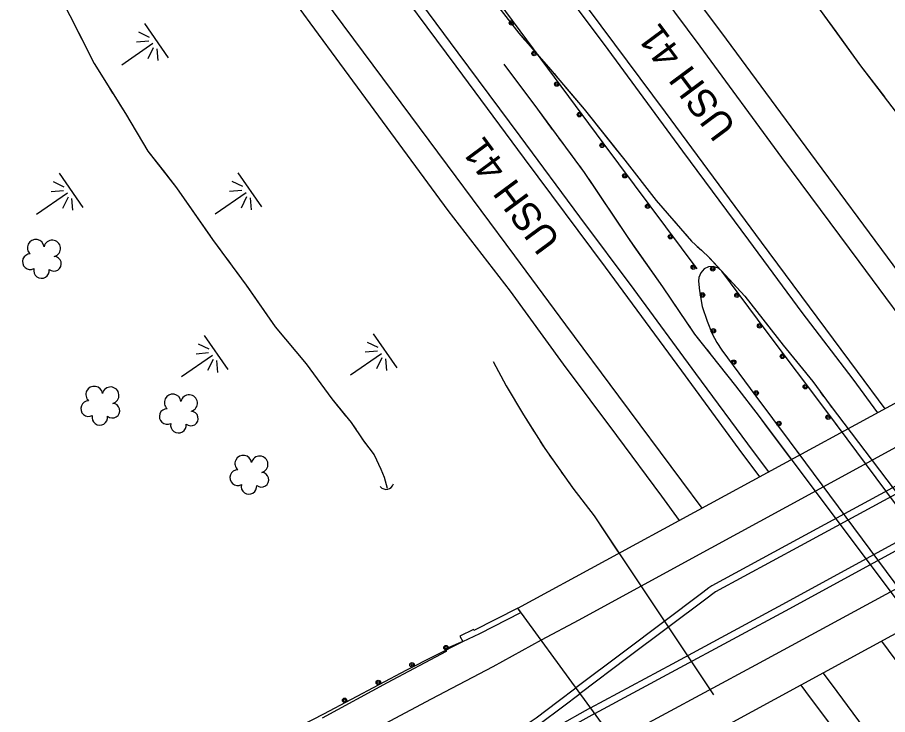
# Model space of a CAD drawing. Extents: x 353423 to 364002, y 127000 to 201942.
# Drawn here: x 358884.8 to 359194.8, y 132645.4 to 132893.9 of the extents above; entities that cross this region are included whole.
import ezdxf

# ---------------------------------------------------------------- set-up
doc = ezdxf.new("R2010")
doc.units = 0
for name, color, linetype in [('E_DTM_SlopeBottom', 7, 'Continuous'), ('E_DTM_SlopeTop', 7, 'Continuous'), ('E_FEN_Generic', 7, 'Continuous'), ('E_MISCPROP', 7, 'Continuous'), ('E_RW_IP', 7, 'Continuous'), ('E_STRUCT_WingWall', 7, 'Continuous')]:
    doc.layers.add(name, color=color, linetype=linetype)

msp = doc.modelspace()

# ---------------------------------------------------------------- linework, layer by layer
at = {"layer": 'E_DTM_SlopeBottom'}
for points in [[(359283.39, 132803.03), (359326.75, 132744.51), (359106.09, 132624.43), (359063.14, 132683.27)], [(359043.48, 132671.41), (359049.57, 132674.35), (359064.2, 132681.8), (359063.14, 132683.27), (359047.47, 132675.37), (359047.31, 132675.76), (359042.49, 132673.31)]]:
    msp.add_lwpolyline(points, close=True, dxfattribs=at)
msp.add_ellipse((359015.96, 132729.4), major_axis=(0.8, -3.71), ratio=0.796842, start_param=5.356084, end_param=7.210314, dxfattribs=at)
at = {"layer": 'E_DTM_SlopeTop'}
for points in [[(359149.33, 132730.14), (359141.98, 132740.02), (359121.46, 132767.94), (359094.32, 132804.79), (359065.49, 132843.54), (359041.09, 132876.48), (359013.99, 132913.16), (358986.74, 132950.18), (358957.65, 132989.48), (358930.02, 133026.89), (358903.35, 133063.01), (358876.85, 133098.64), (358852.29, 133132.02), (358827.39, 133165.47), (358799.27, 133203.16), (358770.72, 133241.91), (358742.22, 133280.32), (358712.97, 133319.96), (358683.29, 133360.05), (358650.11, 133404.77), (358618.43, 133447.54), (358590.64, 133485.12), (358555.73, 133532.13)], [(358618.85, 133530.92), (358643.15, 133497.92), (358666.96, 133465.92), (358692.16, 133431.65), (358712.75, 133404.01), (358734.73, 133374.47), (358762.57, 133336.4), (358785.04, 133306.24), (358806.64, 133276.99), (358836.91, 133236.23), (358869.67, 133192.12), (358899.62, 133151.64), (358928.82, 133112.22), (358958.07, 133072.52), (358985.54, 133035.73), (359014.64, 132996.42), (359042.11, 132959.29), (359074.64, 132915.24), (359115.59, 132860.13), (359149.79, 132813.79), (359183.95, 132767.67), (359193.8, 132754.32)], [(358651.43, 133527.05), (358672.32, 133498.53), (358696.78, 133465.64), (358721.72, 133431.75), (358745.26, 133399.98), (358771.17, 133364.92), (358796.01, 133331.42), (358823.48, 133294.51), (358850.15, 133258.44), (358882.58, 133214.72), (358910.16, 133177.42), (358937.04, 133141.19), (358962.2, 133107.13), (358993.6, 133064.81), (359019.57, 133029.69), (359044.67, 132995.85), (359069.78, 132961.96), (359100.81, 132920.03), (359127.9, 132883.57), (359157.04, 132843.99), (359184.52, 132806.91), (359208.65, 132774.36), (359214.96, 132765.82)], [(359104.84, 132929.61), (359137.28, 132886.11), (359167.33, 132845.41), (359196.69, 132805.71), (359215.49, 132780.26), (359222.99, 132770.19)], [(359120.73, 132714.59), (359114.35, 132723.24), (359098.35, 132744.8), (359079.39, 132770.31), (359060.54, 132796.27), (359038.27, 132825.04), (359013.55, 132858.71), (358989.09, 132891.98), (358968.85, 132919.83)], [(359068.64, 132917.95), (359095.1, 132882.38), (359121.76, 132846.14), (359145.25, 132814.49), (359164.32, 132788.75), (359182.48, 132764.95), (359191.27, 132752.94)], [(359152.5, 132731.86), (359147.08, 132739.21), (359126.5, 132767.01), (359104.52, 132796.88), (359085.23, 132822.74), (359063.96, 132851.55), (359041.87, 132881.2), (359018.38, 132913.08)], [(359128.71, 132718.93), (359121.54, 132728.67), (359099.13, 132758.82), (359080.22, 132784.33), (359062.01, 132808.9), (359038.09, 132841.23), (359014.98, 132872.22), (358990.58, 132905.27)], [(359291.81, 132791.66), (359251.86, 132770.13), (359210.74, 132747.69), (359166.78, 132723.7), (359123.82, 132700.35), (359084.87, 132679.02), (359071.45, 132671.89)], [(359299.14, 132781.76), (359241.7, 132750.7), (359204.91, 132730.72), (359162.57, 132707.74), (359132.24, 132691.25), (359131.1, 132690.52), (359129.03, 132688.91), (359100.73, 132667.7), (359083.79, 132654.98)], [(359300.58, 132779.7), (359242.89, 132748.5), (359206.11, 132728.52), (359163.76, 132705.55), (359133.51, 132689.1), (359132.54, 132688.48), (359130.54, 132686.92), (359102.23, 132665.69), (359085.27, 132652.96)], [(359089, 132647.84), (359118.14, 132663.48), (359158.81, 132685.44), (359197.76, 132706.71), (359235.98, 132727.22), (359247.76, 132733.62), (359251.63, 132736.12), (359256.59, 132739.83), (359286.58, 132762.46), (359303.73, 132775.57)], [(359090.49, 132645.8), (359119.33, 132661.29), (359160, 132683.24), (359198.95, 132704.51), (359237.17, 132725.02), (359249.04, 132731.47), (359253.06, 132734.07), (359258.09, 132737.83), (359288.09, 132760.47), (359305.22, 132773.56)], [(359097.64, 132636), (359147.91, 132663.16), (359190.09, 132686.08), (359238.49, 132712.31), (359289.35, 132739.93), (359318.46, 132755.7)], [(359071.45, 132671.89), (359054.25, 132662.47), (359032.26, 132650.85), (359008.35, 132638.19), (358984.79, 132625.59), (358960.1, 132612.55), (358941.01, 132602.46), (358919.91, 132591.38), (358905.75, 132584.13), (358902.29, 132583.28), (358897.51, 132583.61), (358893.68, 132584.93), (358889.75, 132587.25), (358887.33, 132589.51), (358885.2, 132593.37), (358878.41, 132608.64), (358871.53, 132626.52), (358864.5, 132645.91)], [(359043.48, 132671.41), (359037.49, 132668.8), (359037.54, 132667.91), (359016.6, 132656.72), (358993.38, 132644.16)], [(359207.65, 132651.41), (359200.28, 132661.52), (359192.79, 132671.61)], [(359174.81, 132656.31), (359171.91, 132660.25)], [(359090.49, 132645.8), (359077.98, 132638.77), (359053.23, 132625.56), (359028.21, 132611.86), (358997.92, 132595.48), (358976.92, 132584.18), (358957.48, 132573.75), (358953.93, 132571.93), (358952.31, 132571.85), (358950.39, 132572.51), (358949.18, 132574.36), (358948.86, 132576.59), (358950.83, 132579.04), (358954.9, 132581.17), (358972.58, 132590.61), (358996.2, 132603.38), (359014.67, 132613.31), (359036.84, 132625.42), (359057.76, 132636.88), (359062.54, 132639.65), (359065.73, 132641.58), (359069.58, 132644.27), (359077.46, 132650.17), (359083.79, 132654.98)], [(359165.74, 132653.57), (359163.99, 132655.93)], [(359474.16, 132252.13), (359447.44, 132288.27), (359421.33, 132323.61), (359393.02, 132361.87), (359367.01, 132396.88), (359341.66, 132431.05), (359310.22, 132473.47), (359284.33, 132508.7), (359257.38, 132544.78), (359228.53, 132583.99), (359196.32, 132627.31), (359174.81, 132656.31)], [(359089, 132647.84), (359076.78, 132640.96), (359052.04, 132627.76), (359027.02, 132614.05), (358996.73, 132597.68), (358975.74, 132586.38), (358956.32, 132575.96), (358953.27, 132574.4), (358952.66, 132574.37), (358952.02, 132574.59), (358951.58, 132575.27), (358951.49, 132575.88), (358952.45, 132577.07), (358956.07, 132578.96), (358973.76, 132588.41), (358997.39, 132601.18), (359015.87, 132611.11), (359038.04, 132623.23), (359058.99, 132634.7), (359063.82, 132637.49), (359067.09, 132639.48), (359071.04, 132642.24), (359078.97, 132648.17), (359085.27, 132652.96)], [(359462.18, 132253.26), (359440.56, 132282.21), (359415.54, 132316.21), (359390.79, 132349.42), (359366.82, 132381.8), (359343.78, 132412.99), (359320.84, 132444.24), (359298.24, 132474.65), (359272.13, 132510.55), (359248.7, 132541.75), (359217.42, 132584.16), (359183.41, 132629.94), (359165.74, 132653.57)]]:
    msp.add_lwpolyline(points, dxfattribs=at)
at = {"layer": 'E_FEN_Generic'}
for centre, radius, start, end in [((358891.38, 132811.77), 2.97, 7.0782, 228.3121), ((358897.23, 132811.52), 2.97, 284.7291, 167.7023), ((358889.41, 132806.78), 2.78, 90.0491, 297.8221), ((358897.87, 132806.04), 2.61, 229.4343, 87.3669), ((358893.41, 132803.68), 2.78, 166.7261, 7.7372), ((358912.19, 132759.43), 2.97, 7.0782, 228.3121), ((358918.04, 132759.18), 2.97, 284.7291, 167.7023), ((358940.15, 132756.64), 2.97, 7.0782, 228.3121), ((358946, 132756.39), 2.97, 284.7291, 167.7023), ((358910.22, 132754.43), 2.78, 90.0491, 297.8221), ((358918.68, 132753.7), 2.61, 229.4343, 87.3669), ((358938.17, 132751.64), 2.78, 90.0491, 297.8221), ((358946.63, 132750.9), 2.61, 229.4343, 87.3669), ((358914.22, 132751.34), 2.78, 166.7261, 7.7372), ((358942.18, 132748.54), 2.78, 166.7261, 7.7372), ((358965.29, 132734.82), 2.97, 7.0782, 228.3121), ((358971.14, 132734.57), 2.97, 284.7291, 167.7023), ((358963.32, 132729.82), 2.78, 90.0491, 297.8221), ((358971.78, 132729.08), 2.61, 229.4343, 87.3669), ((358967.32, 132726.72), 2.78, 166.7261, 7.7372)]:
    msp.add_arc(centre, radius, start, end, dxfattribs=at)
at = {"layer": 'E_MISCPROP'}
for points in [[(359126.98, 132804.28), (359093.46, 132849.12), (359039.06, 132922.65), (358995.27, 132982.11), (358952.81, 133039.23), (358910.9, 133095.63), (358862.69, 133160.95), (358818.15, 133221.58), (358771.91, 133283.29), (358724.78, 133347.21), (358675.81, 133413.26), (358623.24, 133484.45), (358589.51, 133529.9)], [(359126.98, 132804.28), (359093.46, 132849.12), (359039.06, 132922.65), (358995.27, 132982.11), (358952.81, 133039.23), (358910.9, 133095.63), (358862.69, 133160.95), (358818.15, 133221.58), (358771.91, 133283.29), (358724.78, 133347.21), (358675.81, 133413.26), (358623.24, 133484.45), (358589.51, 133529.9)], [(359231.7, 132674.67), (359173.47, 132752.96), (359151.53, 132782.11), (359135.75, 132803.44), (359134.55, 132804.45), (359132.69, 132805.03), (359130.98, 132805.01), (359129.53, 132804.26), (359128.24, 132802.8), (359127.55, 132801.21), (359127.42, 132799.89), (359127.8, 132796.46), (359128.81, 132790.88), (359130.54, 132785.61), (359132.33, 132781.06), (359133.93, 132778), (359135.82, 132775.32), (359147.88, 132758.86), (359159.73, 132742.94), (359214.47, 132669.13)], [(359178.6, 132746.05), (359173.47, 132752.96), (359151.53, 132782.11), (359135.75, 132803.44), (359134.55, 132804.45), (359132.69, 132805.03), (359130.98, 132805.01), (359129.53, 132804.26), (359128.24, 132802.8), (359127.55, 132801.21), (359127.42, 132799.89), (359127.8, 132796.46), (359128.81, 132790.88), (359130.54, 132785.61), (359132.33, 132781.06), (359133.93, 132778), (359135.82, 132775.32), (359147.88, 132758.86), (359159.73, 132742.94), (359163.51, 132737.85)], [(358939.35, 132620.31), (358949.3, 132624.33), (358961.43, 132629.26), (358973.96, 132635.3), (358993.94, 132645.67), (359023.61, 132661.32), (359043.48, 132671.41)], [(358939.35, 132620.31), (358949.3, 132624.33), (358961.43, 132629.26), (358973.96, 132635.3), (358993.94, 132645.67), (359023.61, 132661.32), (359043.48, 132671.41)]]:
    msp.add_lwpolyline(points, dxfattribs=at)
for centre, radius in [((359060.83, 132891.9), 0.79), ((359060.8, 132891.93), 0.398), ((359068.9, 132880.99), 0.79), ((359068.87, 132881.03), 0.398), ((359076.96, 132870.09), 0.79), ((359076.94, 132870.13), 0.398), ((359085.03, 132859.19), 0.79), ((359085.01, 132859.22), 0.398), ((359093.1, 132848.28), 0.79), ((359093.08, 132848.32), 0.398), ((359101.22, 132837.42), 0.79), ((359101.2, 132837.45), 0.398), ((359109.34, 132826.55), 0.79), ((359109.32, 132826.59), 0.398), ((359117.46, 132815.69), 0.79), ((359117.44, 132815.73), 0.398), ((359125.58, 132804.83), 0.79), ((359125.56, 132804.86), 0.398), ((359132.53, 132804.26), 0.79), ((359132.48, 132804.27), 0.398), ((359128.88, 132794.94), 0.79), ((359128.89, 132794.89), 0.398), ((359141.13, 132794.83), 0.79), ((359141.11, 132794.87), 0.398), ((359149.2, 132783.93), 0.79), ((359149.18, 132783.97), 0.398), ((359132.75, 132782.15), 0.79), ((359132.77, 132782.11), 0.398), ((359139.99, 132770.97), 0.79), ((359157.34, 132773.07), 0.79), ((359157.32, 132773.11), 0.398), ((359140.01, 132770.93), 0.398), ((359165.5, 132762.24), 0.79), ((359165.47, 132762.27), 0.398), ((359148, 132760.02), 0.79), ((359148.03, 132759.99), 0.398), ((359173.64, 132751.4), 0.79), ((359173.62, 132751.43), 0.398), ((359156.1, 132749.15), 0.79), ((359156.12, 132749.11), 0.398), ((359037.5, 132669.26), 0.79), ((359037.54, 132669.28), 0.398), ((359025.41, 132663.12), 0.79), ((359025.45, 132663.14), 0.398), ((359013.39, 132656.82), 0.79), ((359013.43, 132656.84), 0.398), ((359001.39, 132650.49), 0.79), ((359001.43, 132650.51), 0.398)]:
    msp.add_circle(centre, radius, dxfattribs=at)
at = {"layer": 'E_STRUCT_WingWall'}
for p, q in [((358938.68, 132879.47), (358930.27, 132891.64)), ((358927.98, 132888.66), (358931.8, 132886.82)), ((358922.06, 132877.01), (358933.1, 132884.64)), ((358931.65, 132885.38), (358927.23, 132885)), ((358933.25, 132883.07), (358931.33, 132879.07)), ((358935.02, 132878.48), (358934.64, 132882.7)), ((358908.29, 132826.14), (358899.88, 132838.32)), ((358971.87, 132826.33), (358963.46, 132838.49)), ((358897.59, 132835.33), (358901.41, 132833.49)), ((358961.17, 132835.51), (358964.99, 132833.67)), ((358891.67, 132823.68), (358902.71, 132831.32)), ((358901.26, 132832.05), (358896.85, 132831.67)), ((358955.25, 132823.86), (358966.29, 132831.49)), ((358964.84, 132832.23), (358960.42, 132831.85)), ((358902.86, 132829.75), (358900.94, 132825.75)), ((358904.63, 132825.15), (358904.25, 132829.37)), ((358966.44, 132829.92), (358964.52, 132825.93)), ((358968.21, 132825.33), (358967.83, 132829.55)), ((359020.14, 132768.98), (359011.73, 132781.14)), ((358959.94, 132768.36), (358951.53, 132780.54)), ((359009.44, 132778.16), (359013.26, 132776.32)), ((358949.24, 132777.55), (358953.06, 132775.71)), ((359013.11, 132774.88), (359008.7, 132774.5)), ((358943.32, 132765.9), (358954.36, 132773.53)), ((358952.91, 132774.27), (358948.49, 132773.89)), ((358954.51, 132771.96), (358952.59, 132767.97)), ((359003.52, 132766.51), (359014.56, 132774.14)), ((359014.71, 132772.58), (359012.79, 132768.58)), ((359016.48, 132767.98), (359016.1, 132772.2)), ((358956.28, 132767.37), (358955.9, 132771.59))]:
    msp.add_line(p, q, dxfattribs=at)
for points in [[(359082.47, 133018.14), (359089.89, 133010.79), (359100.42, 132994.63), (359116.5, 132971.47), (359135.29, 132945.41), (359146.81, 132929.28), (359160.06, 132911.63), (359170.83, 132896.45), (359185.15, 132876.64), (359197.87, 132859.99), (359207.98, 132845.49), (359220.81, 132828.67), (359231.69, 132813.94), (359237.28, 132805.63), (359241.79, 132798.33), (359296.9, 132717.84), (359310.7, 132699.74), (359319.11, 132688.74), (359329.17, 132677.43), (359336.73, 132668.2), (359342.78, 132660.88), (359350.48, 132652.2)], [(358998.11, 132971.53), (359009.63, 132958.44), (359023.58, 132939.68), (359038.36, 132920.9), (359050.01, 132905.6), (359063.43, 132888.22), (359074.73, 132875.29), (359086.67, 132861.14), (359101.18, 132842.98), (359112.35, 132828.57), (359125, 132814.12), (359130.64, 132808.9), (359144.01, 132794.56), (359157.6, 132777.02), (359168.18, 132764.05), (359174.37, 132755.62), (359231.94, 132679.77), (359240.8, 132666.11), (359250.54, 132651.97)], [(359159.49, 132912.39), (359160.06, 132911.63), (359170.83, 132896.45), (359176.36, 132888.8)], [(358896.34, 132908.17), (358903.55, 132894.49), (358912.18, 132877.42), (358923.34, 132859.58), (358931.27, 132846.16), (358941.52, 132833.14), (358954.32, 132814.73), (358966.28, 132798.49), (358976.6, 132783.59), (358987.73, 132770.34), (358996.84, 132757.94), (359003.74, 132749.44), (359008.15, 132742.92), (359011.92, 132737.95), (359014.26, 132732.89), (359015.43, 132730.01), (359016.55, 132726.09)], [(358896.34, 132908.17), (358903.55, 132894.49), (358909.66, 132882.41)], [(359047.62, 132908.74), (359050.01, 132905.6), (359063.43, 132888.22), (359065.47, 132885.89)], [(359176.36, 132888.8), (359185.15, 132876.64), (359193.65, 132865.52)], [(359068.1, 132882.88), (359069.42, 132881.37)], [(358911.46, 132878.84), (358912.18, 132877.42), (358912.4, 132877.07)], [(359058.12, 132877.23), (359070.08, 132861.1), (359086.72, 132838.6), (359102.25, 132815.45), (359114.57, 132797.82), (359126.08, 132780.98), (359140.59, 132762.59), (359149.06, 132751.59), (359211.62, 132668.1), (359223.21, 132651.88)], [(359058.12, 132877.23), (359070.08, 132861.1), (359075.38, 132853.93)], [(359072.05, 132878.36), (359073.37, 132876.85)], [(358914.52, 132873.68), (358915.58, 132871.99)], [(359075.98, 132873.82), (359077.26, 132872.29)], [(358917.7, 132868.6), (358918.76, 132866.9)], [(359079.84, 132869.23), (359086.67, 132861.14), (359098.16, 132846.76)], [(358920.89, 132863.51), (358923.34, 132859.58), (358931.27, 132846.16), (358936.7, 132839.26)], [(359077.76, 132850.71), (359078.95, 132849.11)], [(359098.16, 132846.76), (359101.18, 132842.98), (359112.35, 132828.57), (359116.26, 132824.1)], [(359081.33, 132845.89), (359082.52, 132844.28)], [(359084.9, 132841.07), (359086.08, 132839.46)], [(358936.7, 132839.26), (358941.52, 132833.14), (358953.63, 132815.73)], [(359088.35, 132836.17), (359102.25, 132815.45), (359104.58, 132812.13)], [(359118.89, 132821.09), (359120.21, 132819.59)], [(359122.85, 132816.58), (359124.16, 132815.08)], [(358955.97, 132812.49), (358957.16, 132810.88)], [(359104.58, 132812.13), (359114.57, 132797.82), (359121.09, 132788.29)], [(359127, 132812.27), (359128.47, 132810.91)], [(358959.53, 132807.66), (358960.72, 132806.05)], [(359131.35, 132808.14), (359144.01, 132794.56), (359150.4, 132786.31)], [(358963.09, 132802.82), (358964.27, 132801.21)], [(358966.63, 132797.98), (358976.6, 132783.59), (358983.99, 132774.79)], [(359123.34, 132784.99), (359124.47, 132783.33)], [(359150.4, 132786.31), (359157.6, 132777.02), (359168.18, 132764.05), (359168.48, 132763.64)], [(359126.79, 132780.08), (359128.03, 132778.51)], [(359130.51, 132775.37), (359131.75, 132773.8)], [(358983.99, 132774.79), (358987.73, 132770.34), (358996.84, 132757.94), (359001.76, 132751.89)], [(359054.35, 132771.18), (359058.94, 132762.51), (359065.16, 132752.2), (359072.67, 132740.28), (359082.73, 132726.05), (359090.23, 132716.27), (359132.77, 132652.48)], [(359054.35, 132771.18), (359058.94, 132762.51), (359065.16, 132752.2), (359068.97, 132746.15)], [(359134.23, 132770.66), (359140.59, 132762.59), (359149.06, 132751.59), (359151.96, 132747.71)], [(359170.85, 132760.41), (359172.03, 132758.8)], [(359174.4, 132755.58), (359175.61, 132753.98)], [(359178.03, 132750.8), (359179.24, 132749.21)], [(359004.22, 132748.74), (359005.34, 132747.08)], [(359151.96, 132747.71), (359160.56, 132736.24)], [(359007.58, 132743.77), (359008.15, 132742.92), (359008.74, 132742.14)], [(359071.1, 132742.77), (359072.16, 132741.08)], [(359011.16, 132738.95), (359011.92, 132737.95), (359012.23, 132737.28)], [(359074.43, 132737.78), (359075.59, 132736.15)], [(359013.91, 132733.65), (359014.26, 132732.89), (359015.43, 132730.01), (359016.55, 132726.09)], [(359077.9, 132732.88), (359079.05, 132731.25)], [(359081.36, 132727.99), (359082.73, 132726.05), (359090.23, 132716.27), (359098.16, 132704.37)], [(359098.16, 132704.37), (359099.17, 132702.86)]]:
    msp.add_lwpolyline(points, dxfattribs=at)

# ---------------------------------------------------------------- texts
at = {"layer": 'E_RW_IP'}
for rotation, p in [(126.6104, (359141.26, 132854.83)), (126.4962, (359078.64, 132814.38))]:
    msp.add_text('USH 41', height=10, rotation=rotation, dxfattribs=at).set_placement(p)

doc.saveas('drawing.dxf')
